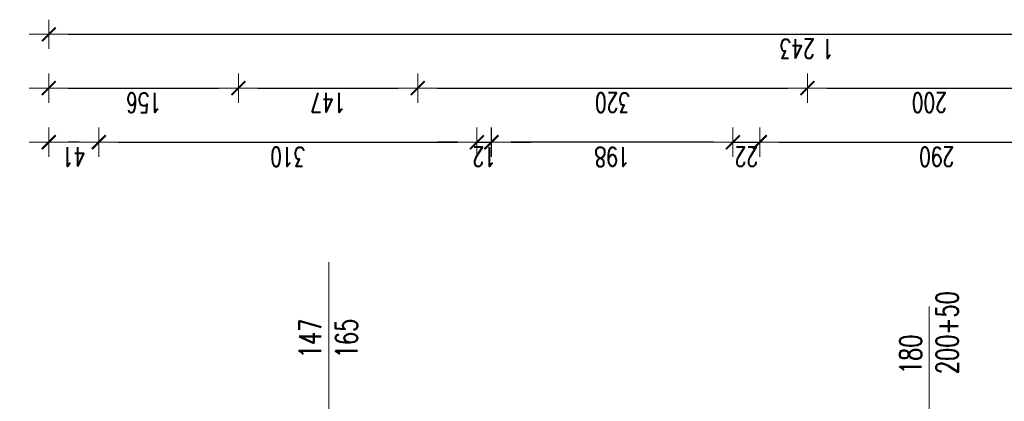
# Model space of a CAD drawing. Header units: millimetres. Extents: x -2948 to 78628, y 64669 to 215420.
# Tile 307 of 360: x 55197 to 56004, y 179692 to 180005. Entities that reach past the tile are written whole.
import ezdxf

# ---------------------------------------------------------------- set-up
doc = ezdxf.new("R2010")
doc.units = ezdxf.units.MM
for name, color, linetype, lineweight in [('1_OPIS_OKNA', 60, 'Continuous', 13), ('OPIS', 2, 'Continuous', 13), ('POMOC', 1, 'Continuous', 13), ('WYMIAR', 5, 'Continuous', 13)]:
    doc.layers.add(name, color=color, linetype=linetype, lineweight=lineweight)
doc.styles.add('style2', font='romans.shx', dxfattribs={"width": 0.7})
doc.dimstyles.new('100', dxfattribs={"dimscale": 80, "dimtxt": 0.2, "dimasz": 0.2, "dimexe": 1.25, "dimexo": 0.625, "dimgap": 0.05, "dimtad": 1, "dimdec": 0, "dimdsep": 46, "dimlunit": 6, "dimtxsty": 'style2', "dimblk1": 'TICK', "dimblk2": 'TICK', "dimsah": 1, "dimcen": 0.2, "dimse1": 1, "dimse2": 1, "dimclrd": 256, "dimclrt": 2, "dimadec": 0, "dimazin": 0, "dimtfac": 1, "dimtdec": 0, "dimtix": 1, "dimtmove": 1, "dimatfit": 0, "dimldrblk": 'DOTSMALL', "dimfxl": 1, "dimtolj": 1, "dimtzin": 0, "dimarcsym": 0})

# ---------------------------------------------------------------- blocks, each defined once
blk = doc.blocks.new('TICK')
at = {"color": 5}
for p, q in [((0, -0.75), (0, 0.75)), ((-1, 0), (1, 0))]:
    blk.add_line(p, q, dxfattribs=at)
at = {"const_width": 0.1}
blk.add_lwpolyline([(-0.354, -0.354), (0.354, 0.354)], dxfattribs=at)
blk = doc.blocks.new('*D2180')
at = {"layer": 'Defpoints', "color": 0, "ltscale": 2, "transparency": 16777216}
for p in [(56042.92, 179949.17), (55842.92, 179746.79), (56042.92, 179746.79)]:
    blk.add_point(p, dxfattribs=at)
at = {"layer": 'WYMIAR', "lineweight": -2, "ltscale": 2, "transparency": 16777216}
blk.add_line((55858.92, 179949.17), (56026.92, 179949.17), dxfattribs=at)
at = {"layer": 'WYMIAR', "lineweight": -2, "ltscale": 2, "transparency": 16777216, "xscale": 16, "yscale": 16, "zscale": 16, "rotation": 180}
blk.add_blockref('TICK', (55842.92, 179949.17), dxfattribs=at)
at = {"layer": 'WYMIAR', "lineweight": -2, "ltscale": 2, "transparency": 16777216, "xscale": 16, "yscale": 16, "zscale": 16}
blk.add_blockref('TICK', (56042.92, 179949.17), dxfattribs=at)
at = {"layer": 'WYMIAR', "color": 2, "ltscale": 2, "transparency": 16777216, "insert": (55942.92, 179937.17), "char_height": 16, "attachment_point": 5, "rotation": 180, "style": 'style2'}
blk.add_mtext('\\A1;200', dxfattribs=at)
blk = doc.blocks.new('_DotSmall')
at = {"layer": 'OPIS', "color": 0, "const_width": 0.5}
blk.add_lwpolyline([(-0.0625, 0, 1), (0.0625, 0, 1)], format="xyb", close=True, dxfattribs=at)
blk = doc.blocks.new('*D2181')
at = {"layer": 'Defpoints', "color": 0, "ltscale": 2, "transparency": 16777216}
for p in [(55842.92, 179949.17), (55523.42, 179746.79), (55842.92, 179746.79)]:
    blk.add_point(p, dxfattribs=at)
at = {"layer": 'WYMIAR', "lineweight": -2, "ltscale": 2, "transparency": 16777216}
blk.add_line((55539.42, 179949.17), (55826.92, 179949.17), dxfattribs=at)
at = {"layer": 'WYMIAR', "lineweight": -2, "ltscale": 2, "transparency": 16777216, "xscale": 16, "yscale": 16, "zscale": 16, "rotation": 180}
blk.add_blockref('TICK', (55523.42, 179949.17), dxfattribs=at)
at = {"layer": 'WYMIAR', "lineweight": -2, "ltscale": 2, "transparency": 16777216, "xscale": 16, "yscale": 16, "zscale": 16}
blk.add_blockref('TICK', (55842.92, 179949.17), dxfattribs=at)
at = {"layer": 'WYMIAR', "color": 2, "ltscale": 2, "transparency": 16777216, "insert": (55683.17, 179937.17), "char_height": 16, "attachment_point": 5, "rotation": 180, "style": 'style2'}
blk.add_mtext('\\A1;320', dxfattribs=at)
blk = doc.blocks.new('*D2182')
at = {"layer": 'Defpoints', "color": 0, "ltscale": 2, "transparency": 16777216}
for p in [(55523.42, 179949.17), (55376.42, 179746.79), (55523.42, 179746.79)]:
    blk.add_point(p, dxfattribs=at)
at = {"layer": 'WYMIAR', "lineweight": -2, "ltscale": 2, "transparency": 16777216}
blk.add_line((55392.42, 179949.17), (55507.42, 179949.17), dxfattribs=at)
at = {"layer": 'WYMIAR', "lineweight": -2, "ltscale": 2, "transparency": 16777216, "xscale": 16, "yscale": 16, "zscale": 16, "rotation": 180}
blk.add_blockref('TICK', (55376.42, 179949.17), dxfattribs=at)
at = {"layer": 'WYMIAR', "lineweight": -2, "ltscale": 2, "transparency": 16777216, "xscale": 16, "yscale": 16, "zscale": 16}
blk.add_blockref('TICK', (55523.42, 179949.17), dxfattribs=at)
at = {"layer": 'WYMIAR', "color": 2, "ltscale": 2, "transparency": 16777216, "insert": (55449.92, 179937.17), "char_height": 16, "attachment_point": 5, "rotation": 180, "style": 'style2'}
blk.add_mtext('\\A1;147', dxfattribs=at)
blk = doc.blocks.new('*D2027')
at = {"layer": 'Defpoints', "color": 0, "ltscale": 2, "transparency": 16777216}
for p in [(55376.42, 179949.17), (55220.92, 179746.79), (55376.42, 179746.79)]:
    blk.add_point(p, dxfattribs=at)
at = {"layer": 'WYMIAR', "lineweight": -2, "ltscale": 2, "transparency": 16777216}
blk.add_line((55236.92, 179949.17), (55360.42, 179949.17), dxfattribs=at)
at = {"layer": 'WYMIAR', "lineweight": -2, "ltscale": 2, "transparency": 16777216, "xscale": 16, "yscale": 16, "zscale": 16, "rotation": 180}
blk.add_blockref('TICK', (55220.92, 179949.17), dxfattribs=at)
at = {"layer": 'WYMIAR', "lineweight": -2, "ltscale": 2, "transparency": 16777216, "xscale": 16, "yscale": 16, "zscale": 16}
blk.add_blockref('TICK', (55376.42, 179949.17), dxfattribs=at)
at = {"layer": 'WYMIAR', "color": 2, "ltscale": 2, "transparency": 16777216, "insert": (55298.67, 179937.17), "char_height": 16, "attachment_point": 5, "rotation": 180, "style": 'style2'}
blk.add_mtext('\\A1;156', dxfattribs=at)
blk = doc.blocks.new('*D2028')
at = {"layer": 'Defpoints', "color": 0, "ltscale": 2, "transparency": 16777216}
for p in [(56463.92, 179993.33), (55220.92, 179746.79), (56463.92, 179746.79)]:
    blk.add_point(p, dxfattribs=at)
at = {"layer": 'WYMIAR', "lineweight": -2, "ltscale": 2, "transparency": 16777216}
blk.add_line((55236.92, 179993.33), (56447.92, 179993.33), dxfattribs=at)
at = {"layer": 'WYMIAR', "lineweight": -2, "ltscale": 2, "transparency": 16777216, "xscale": 16, "yscale": 16, "zscale": 16, "rotation": 180}
blk.add_blockref('TICK', (55220.92, 179993.33), dxfattribs=at)
at = {"layer": 'WYMIAR', "lineweight": -2, "ltscale": 2, "transparency": 16777216, "xscale": 16, "yscale": 16, "zscale": 16}
blk.add_blockref('TICK', (56463.92, 179993.33), dxfattribs=at)
at = {"layer": 'WYMIAR', "color": 2, "ltscale": 2, "transparency": 16777216, "insert": (55842.42, 179981.33), "char_height": 16, "attachment_point": 5, "rotation": 180, "style": 'style2'}
blk.add_mtext('\\A1;1\xa0243', dxfattribs=at)
blk = doc.blocks.new('*D2032')
at = {"layer": 'Defpoints', "color": 0, "ltscale": 2, "transparency": 16777216}
for p in [(54462.95, 179684.81), (55204.93, 179684.81), (55204.96, 170017.81)]:
    blk.add_point(p, dxfattribs=at)
at = {"layer": 'WYMIAR', "lineweight": -2, "ltscale": 2, "transparency": 16777216}
blk.add_line((54462.98, 170033.81), (54462.95, 179668.81), dxfattribs=at)
at = {"layer": 'WYMIAR', "lineweight": -2, "ltscale": 2, "transparency": 16777216, "xscale": 16, "yscale": 16, "zscale": 16}
for p, rotation in [((54462.95, 179684.81), 90.00020786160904), ((54462.98, 170017.81), 270.0002078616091)]:
    blk.add_blockref('TICK', p, dxfattribs=dict(at, rotation=rotation))
at = {"layer": 'WYMIAR', "color": 2, "ltscale": 2, "transparency": 16777216, "insert": (54450.49, 174851.31), "char_height": 16, "attachment_point": 5, "rotation": 90.00021, "style": 'style2'}
blk.add_mtext('\\A1;9\xa0667', dxfattribs=at)
blk = doc.blocks.new('*D2188')
at = {"layer": 'Defpoints', "color": 0, "ltscale": 2, "transparency": 16777216}
for p in [(54534.11, 179684.81), (55261.92, 179684.81), (55261.92, 179649.81)]:
    blk.add_point(p, dxfattribs=at)
at = {"layer": 'WYMIAR', "lineweight": -2, "ltscale": 2, "transparency": 16777216}
for p, q in [((54534.11, 179700.81), (54534.11, 179716.81)), ((54534.11, 179649.81), (54534.11, 179684.81)), ((54534.11, 179633.81), (54534.11, 179617.81))]:
    blk.add_line(p, q, dxfattribs=at)
at = {"layer": 'WYMIAR', "lineweight": -2, "ltscale": 2, "transparency": 16777216, "xscale": 16, "yscale": 16, "zscale": 16}
for p, rotation in [((54534.11, 179684.81), 270), ((54534.11, 179649.81), 90)]:
    blk.add_blockref('TICK', p, dxfattribs=dict(at, rotation=rotation))
at = {"layer": 'WYMIAR', "color": 2, "ltscale": 2, "transparency": 16777216, "insert": (54522.11, 179667.31), "char_height": 16, "attachment_point": 5, "rotation": 90, "style": 'style2'}
blk.add_mtext('\\A1;35', dxfattribs=at)
blk = doc.blocks.new('*D2008')
at = {"layer": 'Defpoints', "color": 0, "ltscale": 2, "transparency": 16777216}
for p in [(55220.92, 179904.75), (55220.92, 179703.74), (55261.92, 179703.74)]:
    blk.add_point(p, dxfattribs=at)
at = {"layer": 'WYMIAR', "lineweight": -2, "ltscale": 2, "transparency": 16777216}
blk.add_line((55245.92, 179904.75), (55236.92, 179904.75), dxfattribs=at)
at = {"layer": 'WYMIAR', "lineweight": -2, "ltscale": 2, "transparency": 16777216, "xscale": 16, "yscale": 16, "zscale": 16, "rotation": 180}
blk.add_blockref('TICK', (55220.92, 179904.75), dxfattribs=at)
at = {"layer": 'WYMIAR', "lineweight": -2, "ltscale": 2, "transparency": 16777216, "xscale": 16, "yscale": 16, "zscale": 16}
blk.add_blockref('TICK', (55261.92, 179904.75), dxfattribs=at)
at = {"layer": 'WYMIAR', "color": 2, "ltscale": 2, "transparency": 16777216, "insert": (55241.42, 179892.75), "char_height": 16, "attachment_point": 5, "rotation": 180, "style": 'style2'}
blk.add_mtext('\\A1;41', dxfattribs=at)
blk = doc.blocks.new('*D2009')
at = {"layer": 'Defpoints', "color": 0, "ltscale": 2, "transparency": 16777216}
for p in [(55571.92, 179904.75), (55261.92, 179706.95), (55571.92, 179649.81)]:
    blk.add_point(p, dxfattribs=at)
at = {"layer": 'WYMIAR', "lineweight": -2, "ltscale": 2, "transparency": 16777216}
blk.add_line((55277.92, 179904.75), (55555.92, 179904.75), dxfattribs=at)
at = {"layer": 'WYMIAR', "lineweight": -2, "ltscale": 2, "transparency": 16777216, "xscale": 16, "yscale": 16, "zscale": 16, "rotation": 180}
blk.add_blockref('TICK', (55261.92, 179904.75), dxfattribs=at)
at = {"layer": 'WYMIAR', "lineweight": -2, "ltscale": 2, "transparency": 16777216, "xscale": 16, "yscale": 16, "zscale": 16}
blk.add_blockref('TICK', (55571.92, 179904.75), dxfattribs=at)
at = {"layer": 'WYMIAR', "color": 2, "ltscale": 2, "transparency": 16777216, "insert": (55416.92, 179892.75), "char_height": 16, "attachment_point": 5, "rotation": 180, "style": 'style2'}
blk.add_mtext('\\A1;310', dxfattribs=at)
blk = doc.blocks.new('*D2010')
at = {"layer": 'Defpoints', "color": 0, "ltscale": 2, "transparency": 16777216}
for p in [(55803.92, 179904.75), (55781.92, 179706.95), (55803.92, 179706.95)]:
    blk.add_point(p, dxfattribs=at)
at = {"layer": 'WYMIAR', "lineweight": -2, "ltscale": 2, "transparency": 16777216}
for p, q in [((55765.92, 179904.75), (55749.92, 179904.75)), ((55781.92, 179904.75), (55803.92, 179904.75)), ((55819.92, 179904.75), (55835.92, 179904.75))]:
    blk.add_line(p, q, dxfattribs=at)
at = {"layer": 'WYMIAR', "lineweight": -2, "ltscale": 2, "transparency": 16777216, "xscale": 16, "yscale": 16, "zscale": 16}
blk.add_blockref('TICK', (55781.92, 179904.75), dxfattribs=at)
at = {"layer": 'WYMIAR', "lineweight": -2, "ltscale": 2, "transparency": 16777216, "xscale": 16, "yscale": 16, "zscale": 16, "rotation": 180}
blk.add_blockref('TICK', (55803.92, 179904.75), dxfattribs=at)
at = {"layer": 'WYMIAR', "color": 2, "ltscale": 2, "transparency": 16777216, "insert": (55792.92, 179892.75), "char_height": 16, "attachment_point": 5, "rotation": 180, "style": 'style2'}
blk.add_mtext('\\A1;22', dxfattribs=at)
blk = doc.blocks.new('*D2011')
at = {"layer": 'Defpoints', "color": 0, "ltscale": 2, "transparency": 16777216}
for p in [(56093.92, 179904.75), (55803.92, 179708.74), (56093.92, 179708.74)]:
    blk.add_point(p, dxfattribs=at)
at = {"layer": 'WYMIAR', "lineweight": -2, "ltscale": 2, "transparency": 16777216}
blk.add_line((55819.92, 179904.75), (56077.92, 179904.75), dxfattribs=at)
at = {"layer": 'WYMIAR', "lineweight": -2, "ltscale": 2, "transparency": 16777216, "xscale": 16, "yscale": 16, "zscale": 16, "rotation": 180}
blk.add_blockref('TICK', (55803.92, 179904.75), dxfattribs=at)
at = {"layer": 'WYMIAR', "lineweight": -2, "ltscale": 2, "transparency": 16777216, "xscale": 16, "yscale": 16, "zscale": 16}
blk.add_blockref('TICK', (56093.92, 179904.75), dxfattribs=at)
at = {"layer": 'WYMIAR', "color": 2, "ltscale": 2, "transparency": 16777216, "insert": (55948.92, 179892.75), "char_height": 16, "attachment_point": 5, "rotation": 180, "style": 'style2'}
blk.add_mtext('\\A1;290', dxfattribs=at)
blk = doc.blocks.new('*D2026')
at = {"layer": 'Defpoints', "color": 0, "ltscale": 2, "transparency": 16777216}
for p in [(55583.92, 179904.75), (55571.92, 179649.81), (55583.92, 179649.81)]:
    blk.add_point(p, dxfattribs=at)
at = {"layer": 'WYMIAR', "lineweight": -2, "ltscale": 2, "transparency": 16777216}
for p, q in [((55555.92, 179904.75), (55539.92, 179904.75)), ((55571.92, 179904.75), (55583.92, 179904.75)), ((55599.92, 179904.75), (55615.92, 179904.75))]:
    blk.add_line(p, q, dxfattribs=at)
at = {"layer": 'WYMIAR', "lineweight": -2, "ltscale": 2, "transparency": 16777216, "xscale": 16, "yscale": 16, "zscale": 16}
blk.add_blockref('TICK', (55571.92, 179904.75), dxfattribs=at)
at = {"layer": 'WYMIAR', "lineweight": -2, "ltscale": 2, "transparency": 16777216, "xscale": 16, "yscale": 16, "zscale": 16, "rotation": 180}
blk.add_blockref('TICK', (55583.92, 179904.75), dxfattribs=at)
at = {"layer": 'WYMIAR', "color": 2, "ltscale": 2, "transparency": 16777216, "insert": (55577.92, 179892.75), "char_height": 16, "attachment_point": 5, "rotation": 180, "style": 'style2'}
blk.add_mtext('\\A1;12', dxfattribs=at)
blk = doc.blocks.new('*D2183')
at = {"layer": 'Defpoints', "color": 0, "ltscale": 2, "transparency": 16777216}
for p in [(55583.77, 179904.75), (55583.77, 179649.81), (55781.92, 179649.81)]:
    blk.add_point(p, dxfattribs=at)
at = {"layer": 'WYMIAR', "lineweight": -2, "ltscale": 2, "transparency": 16777216}
blk.add_line((55765.92, 179904.75), (55599.77, 179904.75), dxfattribs=at)
at = {"layer": 'WYMIAR', "lineweight": -2, "ltscale": 2, "transparency": 16777216, "xscale": 16, "yscale": 16, "zscale": 16, "rotation": 180}
blk.add_blockref('TICK', (55583.77, 179904.75), dxfattribs=at)
at = {"layer": 'WYMIAR', "lineweight": -2, "ltscale": 2, "transparency": 16777216, "xscale": 16, "yscale": 16, "zscale": 16}
blk.add_blockref('TICK', (55781.92, 179904.75), dxfattribs=at)
at = {"layer": 'WYMIAR', "color": 2, "ltscale": 2, "transparency": 16777216, "insert": (55682.84, 179892.75), "char_height": 16, "attachment_point": 5, "rotation": 180, "style": 'style2'}
blk.add_mtext('\\A1;198', dxfattribs=at)

msp = doc.modelspace()

# ---------------------------------------------------------------- linework, layer by layer
at = {"layer": '1_OPIS_OKNA'}
msp.add_line((55450.42, 179672.81), (55450.42, 179806.38), dxfattribs=at)
at = {"layer": 'POMOC'}
msp.add_line((55942.92, 179613.41), (55942.92, 179769.98), dxfattribs=at)

# ---------------------------------------------------------------- texts
at = {"layer": '1_OPIS_OKNA', "linetype": 'Continuous', "ltscale": 0.2, "insert": (55918.63, 179714.41), "char_height": 18, "width": 280.1371, "attachment_point": 1, "rotation": 89.99152, "style": 'style2'}
msp.add_mtext('180\\P200+50', dxfattribs=at)
at = {"layer": '1_OPIS_OKNA', "ltscale": 0.2, "insert": (55426.13, 179727.46), "char_height": 18, "width": 280.1371, "attachment_point": 1, "rotation": 89.99152, "style": 'style2'}
msp.add_mtext('147\\P165', dxfattribs=at)

# ---------------------------------------------------------------- dimensions: what is measured, and where the dimension line sits
at = {"layer": 'WYMIAR', "ltscale": 2}
for p1, p2, distance, picture, middle in [((55220.92, 179746.79), (56463.92, 179746.79), 246.54, '*D2028', (55842.42, 179981.33)), ((55220.92130751, 179746.79292257), (55376.42130751, 179746.79292257), 202.37318166, '*D2027', (55298.67130751, 179937.16610423)), ((55376.42, 179746.79), (55523.42, 179746.79), 202.37, '*D2182', (55449.92, 179937.17)), ((55523.42130751, 179746.79292257), (55842.92130751, 179746.79292257), 202.37318166, '*D2181', (55683.17130751, 179937.16610423)), ((55842.92, 179746.79), (56042.92, 179746.79), 202.37, '*D2180', (55942.92, 179937.17))]:
    dim = msp.add_aligned_dim(p1=p1, p2=p2, distance=distance, dimstyle='100', dxfattribs=at)
    dim.commit()
    dim.dimension.update_dxf_attribs({"geometry": picture, "text_midpoint": middle})
for base, p1, p2, angle, picture, middle in [((55220.92, 179904.75), (55261.92, 179703.74), (55220.92, 179703.74), 180, '*D2008', (55241.42, 179892.75)), ((55571.92, 179904.75), (55261.92, 179706.95), (55571.92, 179649.81), 180, '*D2009', (55416.92, 179892.75)), ((55583.92, 179904.75), (55571.92, 179649.81), (55583.92, 179649.81), 180, '*D2026', (55577.92, 179892.75)), ((55583.77, 179904.75), (55781.92, 179649.81), (55583.77, 179649.81), 180, '*D2183', (55682.84, 179892.75)), ((55803.92, 179904.75), (55781.92, 179706.95), (55803.92, 179706.95), 180, '*D2010', (55792.92, 179892.75)), ((56093.92, 179904.75), (55803.92, 179708.74), (56093.92, 179708.74), 180, '*D2011', (55948.92, 179892.75)), ((54534.11, 179684.81), (55261.92, 179649.81), (55261.92, 179684.81), 90, '*D2188', (54522.11, 179667.31))]:
    dim = msp.add_linear_dim(base=base, p1=p1, p2=p2, angle=angle, dimstyle='100', dxfattribs=at)
    dim.commit()
    dim.dimension.update_dxf_attribs({"geometry": picture, "text_midpoint": middle})
dim = msp.add_linear_dim(base=(54462.95, 179684.81), p1=(55204.96, 170017.81), p2=(55204.93, 179684.81), angle=90.00021, dimstyle='100', dxfattribs=at)
dim.commit()
dim.dimension.update_dxf_attribs({"geometry": '*D2032', "text_midpoint": (54462.49, 174851.31), "dimtype": 161})

doc.saveas('drawing.dxf')
